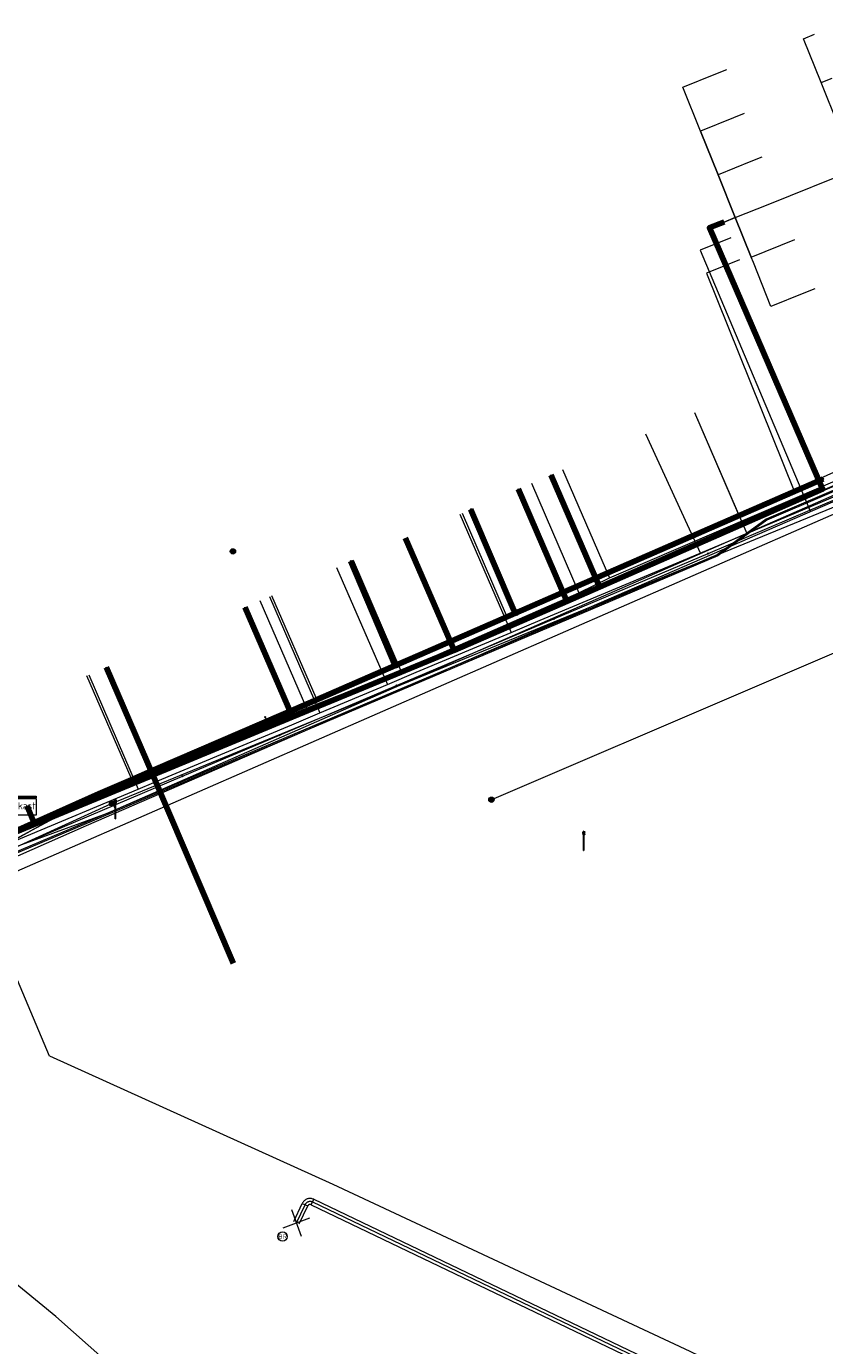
# Model space of a CAD drawing. Extents: x 152558 to 154479, y 462974 to 463683.
# Tile 504 of 638: x 154260 to 154294, y 463255 to 463311. Entities that reach past the tile are written whole.
import ezdxf
from ezdxf.enums import TextEntityAlignment as Align
from ezdxf.lldxf.tags import DXFTag

# ---------------------------------------------------------------- set-up
doc = ezdxf.new("R2010")
doc.units = 0
doc.header["$LTSCALE"] = 0.2
doc.layers.get('0').update_dxf_attribs({"linetype": 'CONTINUOUS'})
for name, color, linetype, lineweight in [('B-RO-KL-DATA_COAXIAAL_17_ZIGGO BV-G', 90, 'KL-DATA-N', 18), ('B-RO-KL-DATA_COAXIAAL_7_ZIGGO BV-G', 90, 'KL-DATA-N', 18), ('B-RO-KL-DATA_EUROFIBER NEDERLAND BV-G', 90, 'KL-DATA-N', 18), ('B-RO-KL-DATA_HULPSTUK_KPN BV-S', 90, 'CONTINUOUS', 25), ('B-RO-KL-DATA_HULPSTUK_REGGEFIBER OPERATOR BV-S', 90, 'CONTINUOUS', 25), ('B-RO-KL-DATA_HULPSTUK_ZIGGO BV-S', 90, 'CONTINUOUS', 25), ('B-RO-KL-DATA_KABELBED_KPN BV-G', 90, 'CONTINUOUS', 100), ('B-RO-KL-DATA_KABELBED_ZIGGO BV-G', 90, 'CONTINUOUS', 100), ('B-RO-KL-DATA_REGGEFIBER OPERATOR BV-G', 90, 'KL-DATA-N', 18), ('B-RO-KL-DATA_STEDIN NETBEHEER BV-G', 90, 'KL-DATA-N', 18), ('B-RO-KL-DATA_T MOBILE NETHERLANDS BV-G', 90, 'KL-DATA-N', 18), ('B-RO-KL-ET_LS_230 V_GEMEENTE AMERSFOORT-G', 190, 'KL-LS-N', 18), ('B-RO-KL-ET_LS_400 V_STEDIN NETBEHEER BV-G', 190, 'KL-LS-N', 18), ('B-RO-KL-ET_LS_GEMEENTE AMERSFOORT-S', 190, 'CONTINUOUS', 25), ('B-RO-KL-ET_LS_HULPSTUK_GEMEENTE AMERSFOORT-S', 190, 'CONTINUOUS', 25), ('B-RO-KL-ET_MS_10 KV_STEDIN NETBEHEER BV-G', 130, 'KL-MS-N', 18), ('B-RO-KL-GAS_LD_PE_32_0.1 BAR_STEDIN NETBEHEER BV-G', 50, 'KL-GAS-LD-N', 18), ('B-RO-KL-GAS_LD_PVC_200_0.1 BAR_STEDIN NETBEHEER BV-G', 50, 'KL-GAS-LD-N', 18), ('B-RO-KL-WARMTENET_HULPSTUK_VAANSTER BV-S', 80, 'CONTINUOUS', 25), ('B-RO-KL-WARMTENET_VAANSTER BV-G', 80, 'KL-WARMTENET-N', 18), ('B-RO-KL-WATER_110_VITENS-G', 170, 'KL-WATER-N', 18), ('B-RO-KL-WATER_25_VITENS-G', 170, 'KL-WATER-N', 18), ('B-RO-KL-WATER_HULPSTUK_VITENS-S', 170, 'CONTINUOUS', 25), ('B-RO-OG-INFO_VITENS-S', 7, 'CONTINUOUS', 25)]:
    doc.layers.add(name, color=color, linetype=linetype, lineweight=lineweight)
doc.styles.add('NLCS-ISO', font='NLCS-ISO.ttf')
tags = doc.linetypes.add('KL-DATA-N', pattern='A,4,-1,[101,NLCS.SHX,S=0.5,R=0,X=0,Y=0],-1,4,-1,["D",Standard,S=1,R=0,X=-0.25,Y=-0.5],-1.5', length=12.5).pattern_tags.tags
tags[18] = DXFTag(74, 10)
tags = doc.linetypes.add('KL-GAS-LD-N', pattern='A,4,-1,[69,NLCS.SHX,S=0.5,R=0,X=0,Y=0],-1,4,-1,["L",Standard,S=1,R=0,X=0.25,Y=-0.5],-2', length=13).pattern_tags.tags
tags[18] = DXFTag(74, 10)
tags = doc.linetypes.add('KL-LS-N', pattern='A,4,-1,[103,NLCS.SHX,S=0.75,R=0,X=0,Y=0],-1,4,-1,["L",Standard,S=1,R=0,X=0,Y=-0.5],-2', length=13).pattern_tags.tags
tags[18] = DXFTag(74, 10)
tags = doc.linetypes.add('KL-MS-N', pattern='A,4,-1,[103,NLCS.SHX,S=0.75,R=0,X=0,Y=0],-1,4,-1,["M",Standard,S=1,R=0,X=0,Y=-0.5],-2', length=13).pattern_tags.tags
tags[18] = DXFTag(74, 10)
tags = doc.linetypes.add('KL-WARMTENET-N', pattern='A,7,-1.5,["WN",Standard,S=1,R=0,X=-0.3,Y=-0.5],-3', length=11.5).pattern_tags.tags
tags[6] = DXFTag(74, 10)
doc.linetypes.add('KL-WATER-N', pattern='A,7,-0.5,[168,NLCS.SHX,S=0.75,R=0,X=0.75,Y=0],-2', length=9.5)

# ---------------------------------------------------------------- blocks, each defined once
blk = doc.blocks.new('SKL-WTB_HULP_KAST-SO')
at = {"color": 0, "linetype": 'ByBlock', "lineweight": 18}
for points in [[(-2, 2), (2, 2), (2, 1.68), (-2, 1.68)], [(-2, 1.52), (2, 1.52), (2, -2), (-2, -2)]]:
    blk.add_lwpolyline(points, close=True, dxfattribs=at)
at = {"color": 0, "linetype": 'ByBlock', "lineweight": 18, "style": 'NLCS-ISO'}
blk.add_text('kast', height=1.5, dxfattribs=at).set_placement((0, 0), align=Align.MIDDLE_CENTER)
at = {"color": 0, "linetype": 'ByBlock', "lineweight": 18, "style": 'NLCS-ISO', "flags": 1}
for tag, p in [('TYPE', (2.5, 0)), ('OMSCHRIJVING', (2.5, -3)), ('LABEL', (2.5, -1.5))]:
    blk.add_attdef(tag, p, '', height=1, dxfattribs=at)
blk = doc.blocks.new('SKL-WTB_HULP_OVERIG-SO')
at = {"color": 0, "linetype": 'ByBlock', "lineweight": 18}
for points in [[(-0.14, 0.14), (0.14, -0.14)], [(0.14, 0.14), (-0.14, -0.14)]]:
    blk.add_lwpolyline(points, dxfattribs=at)
at = {"color": 0, "linetype": 'ByBlock', "lineweight": 18, "style": 'NLCS-ISO', "flags": 1}
for tag, p in [('TYPE', (1.5, 0)), ('OMSCHRIJVING', (1.5, -3)), ('LABEL', (1.5, -1.5))]:
    blk.add_attdef(tag, p, '', height=1, dxfattribs=at)
blk = doc.blocks.new('SKL-WTB_HULP_BRON-SO')
at = {"color": 0, "linetype": 'ByBlock', "lineweight": 18}
blk.add_circle((0, 0), 1, dxfattribs=at)
at = {"color": 0, "linetype": 'ByBlock', "lineweight": -2, "style": 'NLCS-ISO'}
blk.add_text('BR', height=1, dxfattribs=at).set_placement((0, 0), align=Align.MIDDLE_CENTER)
at = {"color": 0, "linetype": 'ByBlock', "lineweight": 18, "style": 'NLCS-ISO', "flags": 1}
for tag, p in [('TYPE', (1.5, 0)), ('OMSCHRIJVING', (1.5, -3)), ('LABEL', (1.5, -1.5))]:
    blk.add_attdef(tag, p, '', height=1, dxfattribs=at)
blk = doc.blocks.new('SKL-WTB_HULP_MOF-SO')
at = {"linetype": 'ByBlock', "lineweight": 18}
h = blk.add_hatch(color=0, dxfattribs=at)
h.dxf.hatch_style = 1
h.paths.add_polyline_path([(-0.5625, 0, 1), (0.5625, 0, 1)])
at = {"color": 0, "linetype": 'ByBlock', "lineweight": 18}
blk.add_circle((0, 0), 0.5625, dxfattribs=at)
at = {"color": 0, "linetype": 'ByBlock', "lineweight": 18, "style": 'NLCS-ISO', "flags": 1}
for tag, p in [('TYPE', (1.5, 0)), ('OMSCHRIJVING', (1.5, -3)), ('LABEL', (1.5, -1.5))]:
    blk.add_attdef(tag, p, '', height=1, dxfattribs=at)
blk = doc.blocks.new('SKL-ET_LS_MAST-SO')
for p, q in [((-0.05, 2.07), (0.05, 2.07)), ((-0.05, -2), (0.05, -2))]:
    blk.add_line(p, q)
for points in [[(-0.18, 1.76), (-0.22, 1.76), (-0.22, 1.84), (-0.18, 1.84), (-0.18, 1.79)], [(-0.18, 1.49), (-0.22, 1.49), (-0.22, 1.57), (-0.18, 1.57), (-0.18, 1.52)], [(-0.18, 1.79), (-0.05, 1.79)], [(-0.18, 1.76), (-0.05, 1.76)], [(-0.18, 1.52), (-0.05, 1.52)], [(-0.18, 1.49), (-0.05, 1.49)], [(-0.05, -2), (-0.05, 2.07)], [(0.05, -2), (0.05, 2.07)], [(0.18, 1.92), (0.05, 1.92)], [(0.18, 1.89), (0.05, 1.89)], [(0.18, 1.66), (0.05, 1.66)], [(0.18, 1.63), (0.05, 1.63)], [(0.18, 1.39), (0.05, 1.39)], [(0.18, 1.36), (0.05, 1.36)], [(0.18, 1.89), (0.22, 1.89), (0.22, 1.97), (0.18, 1.97), (0.18, 1.92)], [(0.18, 1.63), (0.22, 1.63), (0.22, 1.71), (0.18, 1.71), (0.18, 1.66)], [(0.18, 1.36), (0.22, 1.36), (0.22, 1.44), (0.18, 1.44), (0.18, 1.39)]]:
    blk.add_lwpolyline(points)
blk = doc.blocks.new('SOG-INFO_OVERIG-SO')
at = {"color": 0, "linetype": 'ByBlock', "lineweight": 18}
for points in [[(-0.14, 0.14), (0.14, -0.14)], [(0.14, 0.14), (-0.14, -0.14)]]:
    blk.add_lwpolyline(points, dxfattribs=at)
at = {"color": 0, "linetype": 'ByBlock', "lineweight": 18, "style": 'NLCS-ISO', "flags": 1}
for tag, p in [('TYPE', (1.5, 0)), ('OMSCHRIJVING', (1.5, -3)), ('LABEL', (1.5, -1.5))]:
    blk.add_attdef(tag, p, '', height=1, dxfattribs=at)

msp = doc.modelspace()

# ---------------------------------------------------------------- linework, layer by layer
at = {"layer": 'B-RO-KL-DATA_COAXIAAL_17_ZIGGO BV-G', "flags": 128}
msp.add_lwpolyline([(154260.179, 463278.234), (154260.505, 463277.461), (154256.849, 463275.948), (154254.689, 463275.054), (154253.765, 463274.672), (154252.9, 463274.314), (154257.731, 463263.708), (154256.887, 463262.244), (154256.319, 463260.652), (154256.047, 463258.985), (154256.079, 463257.295), (154256.414, 463255.639), (154257.041, 463254.07), (154257.939, 463252.638), (154257.923, 463252.66), (154260.141, 463250), (154255.422, 463245.349), (154256.58, 463243.967), (154256.745, 463243.77), (154255.437, 463242.656)], dxfattribs=at)
at = {"layer": 'B-RO-KL-DATA_COAXIAAL_7_ZIGGO BV-G', "flags": 128}
for points in [[(154260.179, 463278.234), (154260.505, 463277.461), (154265.509, 463279.531), (154271.423, 463281.977), (154278.258, 463284.804), (154280.034, 463285.539), (154283.036, 463286.874), (154284.408, 463287.484), (154291.377, 463290.585), (154293.478, 463291.479), (154293.847, 463291.638), (154291.744, 463296.499), (154289.067, 463302.687), (154289.693, 463302.938), (154290.157, 463303.124), (154291.549, 463303.684), (154295.26, 463305.176), (154294.533, 463306.984), (154293.787, 463308.839), (154293.041, 463310.695), (154293.505, 463310.882)], [(154260.179, 463278.234), (154260.505, 463277.461), (154265.509, 463279.531), (154271.423, 463281.977), (154278.258, 463284.804), (154280.034, 463285.539), (154283.036, 463286.874), (154284.408, 463287.484), (154291.377, 463290.585), (154293.478, 463291.479), (154293.847, 463291.638), (154291.744, 463296.499), (154289.067, 463302.687), (154289.693, 463302.938), (154290.157, 463303.124), (154289.43, 463304.932), (154288.684, 463306.788), (154287.938, 463308.643), (154289.33, 463309.203), (154289.794, 463309.389)], [(154260.179, 463278.234), (154260.505, 463277.461), (154265.509, 463279.531), (154271.423, 463281.977), (154278.258, 463284.804), (154280.034, 463285.539), (154283.036, 463286.874), (154284.408, 463287.484), (154291.377, 463290.585), (154293.478, 463291.479), (154293.847, 463291.638), (154291.744, 463296.499), (154289.067, 463302.687), (154289.693, 463302.938), (154290.157, 463303.124), (154291.549, 463303.684), (154295.26, 463305.176), (154294.533, 463306.984), (154293.787, 463308.839), (154294.251, 463309.026)], [(154221.646, 463307.118), (154217.694, 463303.737), (154220.652, 463300.349), (154226.772, 463293.341), (154230.849, 463288.673), (154233.283, 463285.885), (154238.677, 463279.709), (154241.596, 463276.366), (154241.538, 463276.427), (154242.842, 463275.228), (154244.346, 463274.291), (154245.998, 463273.65), (154247.739, 463273.326), (154249.511, 463273.33), (154250.399, 463273.5), (154251.251, 463273.663), (154252.9, 463274.314), (154253.765, 463274.672), (154254.689, 463275.054), (154256.849, 463275.948), (154260.505, 463277.461), (154260.179, 463278.234)], [(154290.54, 463307.534), (154290.076, 463307.348), (154288.684, 463306.788), (154289.43, 463304.932), (154290.157, 463303.124), (154289.693, 463302.938), (154289.067, 463302.687), (154291.744, 463296.499), (154293.847, 463291.638), (154293.478, 463291.479), (154291.377, 463290.585), (154284.408, 463287.484), (154283.036, 463286.874), (154280.034, 463285.539), (154278.258, 463284.804), (154271.423, 463281.977), (154265.509, 463279.531), (154260.505, 463277.461), (154260.179, 463278.234)], [(154260.179, 463278.234), (154260.505, 463277.461), (154265.509, 463279.531), (154271.423, 463281.977), (154278.258, 463284.804), (154280.034, 463285.539), (154283.036, 463286.874), (154284.408, 463287.484), (154291.377, 463290.585), (154293.478, 463291.479), (154293.847, 463291.638), (154291.744, 463296.499), (154289.067, 463302.687), (154289.693, 463302.938), (154290.157, 463303.124), (154291.549, 463303.684), (154295.26, 463305.176), (154294.533, 463306.984), (154294.997, 463307.17)], [(154291.286, 463305.678), (154290.822, 463305.492), (154289.43, 463304.932), (154290.157, 463303.124), (154289.693, 463302.938), (154289.067, 463302.687), (154291.744, 463296.499), (154293.847, 463291.638), (154293.478, 463291.479), (154291.377, 463290.585), (154284.408, 463287.484), (154283.036, 463286.874), (154280.034, 463285.539), (154278.258, 463284.804), (154271.423, 463281.977), (154265.509, 463279.531), (154260.505, 463277.461), (154260.179, 463278.234)], [(154260.179, 463278.234), (154260.505, 463277.461), (154265.509, 463279.531), (154271.423, 463281.977), (154278.258, 463284.804), (154280.034, 463285.539), (154283.036, 463286.874), (154284.408, 463287.484), (154291.377, 463290.585), (154293.478, 463291.479), (154293.847, 463291.638), (154291.744, 463296.499), (154289.067, 463302.687), (154289.693, 463302.938), (154290.157, 463303.124), (154291.549, 463303.684), (154295.26, 463305.176), (154295.279, 463305.128), (154296.025, 463303.272), (154296.771, 463301.417), (154297.235, 463301.604)], [(154260.179, 463278.234), (154260.505, 463277.461), (154265.509, 463279.531), (154271.423, 463281.977), (154278.258, 463284.804), (154280.034, 463285.539), (154283.036, 463286.874), (154284.408, 463287.484), (154291.377, 463290.585), (154293.478, 463291.479), (154293.847, 463291.638), (154291.744, 463296.499), (154289.067, 463302.687), (154289.693, 463302.938), (154290.157, 463303.124), (154291.549, 463303.684), (154295.26, 463305.176), (154295.279, 463305.128), (154296.025, 463303.272), (154296.489, 463303.459)], [(154260.179, 463278.234), (154260.505, 463277.461), (154256.849, 463275.948), (154254.689, 463275.054), (154253.765, 463274.672), (154252.9, 463274.314), (154251.251, 463273.663), (154250.399, 463273.5), (154249.511, 463273.33), (154247.739, 463273.326), (154245.998, 463273.65), (154244.346, 463274.291), (154242.842, 463275.228), (154241.538, 463276.427), (154241.596, 463276.366), (154238.677, 463279.709), (154233.283, 463285.885), (154230.849, 463288.673), (154226.772, 463293.341), (154220.652, 463300.349), (154224.601, 463303.728)], [(154293.524, 463300.112), (154293.06, 463299.925), (154291.668, 463299.365), (154290.922, 463301.221), (154290.829, 463301.453), (154290.157, 463303.124), (154289.693, 463302.938), (154289.067, 463302.687), (154291.744, 463296.499), (154293.847, 463291.638), (154293.478, 463291.479), (154291.377, 463290.585), (154284.408, 463287.484), (154283.036, 463286.874), (154280.034, 463285.539), (154278.258, 463284.804), (154271.423, 463281.977), (154265.509, 463279.531), (154260.505, 463277.461), (154260.179, 463278.234)], [(154260.179, 463278.234), (154260.505, 463277.461), (154265.509, 463279.531), (154271.423, 463281.977), (154278.258, 463284.804), (154280.034, 463285.539), (154283.036, 463286.874), (154284.408, 463287.484), (154291.377, 463290.585), (154293.478, 463291.479), (154293.847, 463291.638), (154291.744, 463296.499), (154289.067, 463302.687), (154289.693, 463302.938), (154290.157, 463303.124), (154290.829, 463301.453), (154292.685, 463302.199)], [(154260.179, 463278.234), (154260.505, 463277.461), (154256.849, 463275.948), (154254.689, 463275.054), (154253.765, 463274.672), (154252.9, 463274.314), (154251.251, 463273.663), (154250.399, 463273.5), (154249.511, 463273.33), (154247.739, 463273.326), (154245.998, 463273.65), (154244.346, 463274.291), (154242.842, 463275.228), (154241.538, 463276.427), (154241.596, 463276.366), (154238.677, 463279.709), (154233.283, 463285.885), (154230.849, 463288.673), (154226.772, 463293.341), (154230.714, 463296.714)], [(154260.179, 463278.234), (154260.505, 463277.461), (154256.849, 463275.948), (154254.689, 463275.054), (154253.765, 463274.672), (154252.9, 463274.314), (154251.251, 463273.663), (154250.399, 463273.5), (154249.511, 463273.33), (154247.739, 463273.326), (154245.998, 463273.65), (154244.346, 463274.291), (154242.842, 463275.228), (154241.538, 463276.427), (154241.596, 463276.366), (154238.677, 463279.709), (154233.283, 463285.885), (154230.849, 463288.673), (154234.783, 463292.039)], [(154260.179, 463278.234), (154260.505, 463277.461), (154265.509, 463279.531), (154271.423, 463281.977), (154278.258, 463284.804), (154280.034, 463285.539), (154283.036, 463286.874), (154284.408, 463287.484), (154284.356, 463287.6), (154282.346, 463292.245)], [(154260.179, 463278.234), (154260.505, 463277.461), (154265.509, 463279.531), (154271.423, 463281.977), (154278.258, 463284.804), (154280.034, 463285.539), (154283.036, 463286.874), (154282.974, 463287.013), (154280.97, 463291.644)], [(154260.179, 463278.234), (154260.505, 463277.461), (154256.849, 463275.948), (154254.689, 463275.054), (154253.765, 463274.672), (154252.9, 463274.314), (154251.251, 463273.663), (154250.399, 463273.5), (154249.511, 463273.33), (154247.739, 463273.326), (154245.998, 463273.65), (154244.346, 463274.291), (154242.842, 463275.228), (154241.538, 463276.427), (154241.596, 463276.366), (154238.677, 463279.709), (154233.283, 463285.885), (154237.218, 463289.252)], [(154276.195, 463289.578), (154278.186, 463284.977), (154278.258, 463284.804), (154271.423, 463281.977), (154265.509, 463279.531), (154260.505, 463277.461), (154260.179, 463278.234)], [(154260.179, 463278.234), (154260.505, 463277.461), (154265.509, 463279.531), (154271.423, 463281.977), (154271.392, 463282.053), (154269.407, 463286.641)], [(154260.179, 463278.234), (154260.505, 463277.461), (154265.509, 463279.531), (154263.53, 463284.103)], [(154242.606, 463283.07), (154238.677, 463279.709), (154241.596, 463276.366), (154241.538, 463276.427), (154242.842, 463275.228), (154244.346, 463274.291), (154245.998, 463273.65), (154247.739, 463273.326), (154249.511, 463273.33), (154250.399, 463273.5), (154251.251, 463273.663), (154252.9, 463274.314), (154253.765, 463274.672), (154254.689, 463275.054), (154256.849, 463275.948), (154260.505, 463277.461), (154260.179, 463278.234)], [(154260.179, 463278.234), (154260.505, 463277.461), (154265.509, 463279.531), (154268.916, 463271.568)], [(154260.179, 463278.234), (154260.505, 463277.461), (154265.509, 463279.531), (154268.916, 463271.568)], [(154260.179, 463278.234), (154260.505, 463277.461), (154256.849, 463275.948), (154254.689, 463275.054), (154253.765, 463274.672), (154252.9, 463274.314), (154251.251, 463273.663), (154250.399, 463273.5), (154250.992, 463276.402)], [(154260.179, 463278.234), (154260.505, 463277.461), (154256.849, 463275.948), (154256.56, 463276.648)]]:
    msp.add_lwpolyline(points, dxfattribs=at)
at = {"layer": 'B-RO-KL-DATA_EUROFIBER NEDERLAND BV-G', "flags": 128}
msp.add_lwpolyline([(154256.5, 463274.3), (154256.8, 463275.4), (154258.4, 463276.1), (154262.2, 463278.2), (154278.3, 463284.9), (154306.7, 463297.1), (154330.5, 463306.7), (154333.4, 463304.3), (154337.9, 463299.7), (154338.9, 463298.8), (154341.6, 463297.8), (154344.4, 463297.1), (154346.8, 463297), (154349.2, 463297.2), (154351.6, 463297.9), (154354.8, 463299.1), (154356, 463299.4), (154357.5, 463298.9), (154358.5, 463298.9), (154361.202, 463299.984)], dxfattribs=at)
msp.add_lwpolyline([(154256.5, 463274.3), (154256.8, 463275.4), (154258.4, 463276.1), (154262.2, 463278.2), (154278.3, 463284.9), (154306.7, 463297.1), (154330.5, 463306.7), (154333.4, 463304.3), (154337.9, 463299.7), (154338.9, 463298.8), (154341.6, 463297.8), (154344.4, 463297.1), (154346.8, 463297), (154349.2, 463297.2), (154351.6, 463297.9), (154354.8, 463299.1), (154356, 463299.4), (154357.5, 463298.9), (154358.5, 463298.9), (154361.202, 463299.984)], dxfattribs=at)
at = {"layer": 'B-RO-KL-DATA_KABELBED_KPN BV-G', "flags": 128}
for points in [[(154263.188, 463278.677), (154275.772, 463284.168), (154280.847, 463286.382), (154293.881, 463292.069)], [(154280.847, 463286.382), (154278.968, 463290.778)], [(154275.772, 463284.168), (154273.886, 463288.579)], [(154261.707, 463278.03), (154262.321, 463278.299), (154263.188, 463278.677)], [(154254.535, 463274.882), (154261.707, 463278.03)]]:
    msp.add_lwpolyline(points, dxfattribs=at)
at = {"layer": 'B-RO-KL-DATA_KABELBED_ZIGGO BV-G', "flags": 128}
for points in [[(154289.693, 463302.938), (154289.067, 463302.687), (154293.847, 463291.638), (154284.408, 463287.484)], [(154282.346, 463292.245), (154284.408, 463287.484)], [(154280.97, 463291.644), (154283.036, 463286.874)], [(154276.195, 463289.578), (154278.258, 463284.804)], [(154284.408, 463287.484), (154283.036, 463286.874)], [(154269.407, 463286.641), (154271.423, 463281.977)], [(154283.036, 463286.874), (154278.258, 463284.804)], [(154278.258, 463284.804), (154271.423, 463281.977)], [(154263.53, 463284.103), (154265.509, 463279.531)], [(154271.423, 463281.977), (154265.509, 463279.531)], [(154260.505, 463277.461), (154265.509, 463279.531)], [(154265.509, 463279.531), (154268.916, 463271.568)], [(154260.179, 463278.234), (154260.505, 463277.461)], [(154256.849, 463275.948), (154260.505, 463277.461)]]:
    msp.add_lwpolyline(points, dxfattribs=at)
at = {"layer": 'B-RO-KL-DATA_REGGEFIBER OPERATOR BV-G', "flags": 128}
for points in [[(153131, 463431.7), (153133.1, 463432.5), (153135.4, 463432.2), (153155.7, 463428.9), (153175.9, 463425.6), (153177.3, 463424.9), (153178, 463423.9), (153178.2, 463422.1), (153177.7, 463418.5), (153178.3, 463418.4), (153182.7, 463417.7), (153183.3, 463417.5), (153183.5, 463419), (153184.2, 463421.4), (153185.5, 463422.5), (153187.6, 463422.9), (153190, 463422.5), (153204.7, 463419.9), (153226.2, 463416), (153236.1, 463414.2), (153237.6, 463412.5), (153238.2, 463410.6), (153238.2, 463409.9), (153238.1, 463408.2), (153238.2, 463407.9), (153243.5, 463407), (153243.9, 463406.9), (153244.2, 463408.4), (153245.3, 463410.7), (153248.2, 463412.3), (153249.7, 463412.2), (153268.1, 463409), (153292.7, 463404.7), (153294.7, 463403.4), (153296.2, 463403.2), (153296.4, 463403.1), (153297.5, 463402.9), (153298.4, 463402.6), (153299.2, 463402.5), (153304.9, 463401.2), (153305.2, 463401.2), (153307.1, 463400.8), (153310.9, 463400.6), (153333.1, 463396.6), (153341.8, 463395.1), (153343.9, 463394.2), (153346.4, 463391.9), (153346.5, 463391.6), (153354.7, 463390.6), (153357.3, 463390.9), (153359.8, 463391.2), (153362.3, 463391.5), (153367.5, 463390.5), (153368.5, 463390.7), (153370.7, 463404.7), (153371.2, 463408.1), (153372.4, 463415.4), (153372.9, 463418.7), (153373.1, 463419.6), (153374.2, 463420), (153375.2, 463420.4), (153397.3, 463416.9), (153413.7, 463413.9), (153413.8, 463413.2), (153413.4, 463410.6), (153413.5, 463409.8), (153415.2, 463409.4), (153420.9, 463408.3), (153424.9, 463407.4), (153425.2, 463408), (153426.4, 463412), (153427.3, 463412.7), (153427.9, 463413.5), (153428.6, 463418.2), (153428.6, 463418.5), (153437.4, 463416.7), (153440.9, 463415.8), (153454.5, 463412.9), (153457.3, 463412.3), (153462.1, 463411.4), (153464.6, 463411), (153465.5, 463411.3), (153467, 463411.5), (153467.5, 463411.4), (153474.1, 463405.3), (153477.2, 463402), (153482.8, 463396.5), (153483.4, 463396.1), (153484.5, 463395.7), (153485.1, 463395.1), (153485.4, 463394.6), (153489.3, 463383.7), (153490.1, 463382.6), (153492.1, 463377.5), (153495, 463368.8), (153496.7, 463364.6), (153498.3, 463360.6), (153498.9, 463358.9), (153501, 463356.3), (153505.1, 463353.7), (153510.5, 463352.7), (153530.4, 463349.1), (153532.5, 463348.3), (153547.9, 463345.7), (153551.9, 463346.5), (153555.7, 463348.2), (153557.3, 463348.2), (153558.5, 463347.8), (153561.7, 463345), (153561.8, 463344.9), (153568.5, 463352.7), (153576.9, 463362.5), (153578.8, 463365), (153584.8, 463371.9), (153585.8, 463373.1), (153593.1, 463375.7), (153602.2, 463379), (153603.8, 463379.4), (153605.2, 463379.4), (153609.1, 463378.7), (153626, 463375.8), (153642.2, 463372.7), (153655.9, 463370.3), (153658, 463369.7), (153659.2, 463368.7), (153659.9, 463368.7), (153667.9, 463367.3), (153669, 463367.1), (153668.8, 463368.3), (153670, 463374.4), (153671.1, 463375.4), (153672.1, 463376.5), (153672.7, 463379.1), (153676.2, 463398.8), (153678.8, 463402.6), (153679.5, 463403.8), (153680.4, 463405.6), (153682.6, 463410.3), (153684.2, 463415.8), (153686.1, 463425.6), (153687.2, 463431.7), (153688.2, 463439.2), (153691.7, 463458.3), (153692.5, 463459.2), (153694.5, 463469.3), (153695, 463472.5), (153695.6, 463473), (153696.8, 463473.3), (153714.4, 463468.6), (153734.1, 463463.4), (153764.6, 463455.2), (153795.3, 463447.1), (153824.6, 463439.2), (153850.3, 463432.5), (153853.5, 463431.6), (153854.6, 463431.1), (153855.6, 463430.2), (153856.9, 463429.6), (153858.6, 463429.2), (153862.3, 463428.3), (153862.8, 463428.3), (153863.4, 463428.4), (153864.6, 463428.2), (153865.4, 463427.8), (153867.6, 463427.3), (153869.5, 463426.7), (153870.3, 463426.8), (153872.6, 463426.9), (153881.5, 463424.5), (153892.7, 463421.2), (153908.9, 463416.3), (153914.4, 463414.6), (153916.7, 463413.8), (153917.9, 463413.7), (153924.7, 463411.6), (153925.7, 463411.2), (153926.3, 463411), (153927, 463410.3), (153937.8, 463407.2), (153962.3, 463400.1), (153977.3, 463395.5), (153980.3, 463394.8), (153982.6, 463394.8), (153989.8, 463392.6), (153994, 463391.5), (154002.9, 463388.7), (154017.2, 463384.4), (154041, 463377.3), (154061, 463371.2), (154063.8, 463370.2), (154064.9, 463369.4), (154077.4, 463364.9), (154078.3, 463363.6), (154083.9, 463361.2), (154085.3, 463360), (154131.3, 463340.4), (154133.3, 463339.8), (154135, 463340.5), (154137.2, 463340.5), (154195.5, 463339), (154196.5, 463338.8), (154202.6, 463324.3), (154205.1, 463318.8), (154207.8, 463315.1), (154212, 463310.1), (154214, 463307.9), (154215.9, 463305.7), (154217.9, 463303.5), (154219.9, 463301.3), (154238, 463280.1), (154240.1, 463278.2), (154243.9, 463273.8), (154244.6, 463273), (154246.2, 463273.4), (154246.4, 463273.4), (154248.2, 463272.9), (154250.1, 463272.8), (154252.7, 463273.5), (154258.4, 463276.1), (154262.2, 463278.2), (154278.3, 463284.9), (154306.7, 463297.1), (154330.5, 463306.7), (154333.4, 463304.3), (154337.9, 463299.7), (154338.9, 463298.8), (154341.6, 463297.8), (154344.4, 463297.1), (154346.8, 463297), (154349.2, 463297.2), (154351.6, 463297.9), (154354.8, 463299.1), (154356, 463299.4), (154357.5, 463298.9), (154358.1, 463298.7), (154361.192, 463299.949)], [(154244.599, 463273.031), (154246.189, 463273.401), (154246.359, 463273.434), (154248.192, 463272.889), (154250.065, 463272.815), (154252.721, 463273.485), (154258.412, 463276.138), (154262.227, 463278.194), (154278.331, 463284.903), (154306.721, 463297.071), (154330.487, 463306.732), (154333.354, 463304.278), (154337.906, 463299.739), (154338.854, 463298.768), (154341.576, 463297.794), (154344.423, 463297.139), (154346.808, 463296.989), (154349.181, 463297.244), (154351.618, 463297.906), (154354.78, 463299.069), (154356.021, 463299.393), (154357.518, 463298.891), (154358.081, 463298.688), (154361.192, 463299.949)], [(154284.832, 463287.877), (154296.916, 463293.064)], [(154282.85, 463292.457), (154284.832, 463287.877)], [(154281.529, 463291.886), (154283.538, 463287.241)], [(154273.987, 463288.623), (154276.009, 463283.95)], [(154283.538, 463287.241), (154284.832, 463287.877)], [(154276.009, 463283.95), (154283.538, 463287.241)], [(154270.042, 463286.915), (154272.009, 463282.37)], [(154263.529, 463284.097), (154265.45, 463279.656)], [(154272.009, 463282.37), (154276.009, 463283.95)], [(154270.259, 463281.98), (154270.377, 463281.695), (154265.45, 463279.656), (154261.769, 463277.986), (154258.552, 463276.54), (154255.575, 463275.202), (154254.186, 463274.578), (154250.582, 463273.245), (154247.998, 463272.922), (154246.535, 463273.125), (154246.143, 463272.275), (154245.069, 463271.075), (154240.096, 463266.77), (154239.309, 463266.051), (154237.519, 463264.418), (154238.083, 463263.804), (154240.863, 463260.285), (154247.203, 463252.446), (154251.117, 463247.66), (154253.437, 463245.444), (154256.055, 463242.323), (154262.177, 463235.067), (154264.7, 463231.812), (154270.615, 463224.492), (154271.487, 463223.729), (154274.37, 463220.367), (154276.645, 463217.464), (154276.595, 463217.282), (154277.779, 463215.646), (154282.304, 463211.067), (154282.996, 463210.286), (154289.107, 463203.391), (154289.983, 463202.227), (154293.428, 463198.113), (154296.69, 463194.483), (154300.357, 463189.855), (154305.54, 463183.689), (154307.739, 463180.917), (154307.896, 463180.72), (154313.53, 463173.874), (154313.622, 463173.741), (154316.339, 463170.504), (154320.527, 463165.57), (154322.36, 463163.464), (154324.992, 463160.503), (154326.193, 463158.752), (154329.289, 463154.993), (154331.805, 463152.468), (154333.712, 463149.321), (154334.283, 463148.44), (154334.541, 463147.292), (154334.812, 463147.033), (154329.172, 463139.667), (154323.933, 463133.834), (154323.157, 463133.017), (154321.935, 463131.325), (154317.325, 463123.722), (154314.87, 463119.347), (154310.957, 463111.007), (154310.97, 463111.017), (154309.104, 463106.328), (154306.069, 463098.881), (154304.322, 463094.507), (154301.175, 463084.112), (154300.363, 463081.57), (154299.19, 463076.336), (154297.502, 463066.468), (154295.862, 463060.47), (154295.325, 463056.67), (154294.354, 463050.162), (154294.347, 463048.617), (154292.094, 463027.261), (154292.751, 463021.483), (154292.716, 463020.645), (154293.381, 463017.418), (154294.812, 463010.982), (154294.759, 463003.827), (154295.336, 463003.563), (154303.867, 463000.732), (154307.831, 463001.078), (154316.275, 463004.819), (154316.846, 463004.763), (154326.456, 462982.209)], [(154265.45, 463279.656), (154272.009, 463282.37)], [(154261.769, 463277.986), (154265.45, 463279.656)], [(154237.519, 463264.418), (154240.096, 463266.77), (154245.07, 463271.075), (154246.143, 463272.275), (154246.534, 463273.125), (154247.998, 463272.922), (154250.582, 463273.245), (154254.186, 463274.578), (154258.552, 463276.54), (154261.769, 463277.986)], [(154258.552, 463276.54), (154261.769, 463277.986)]]:
    msp.add_lwpolyline(points, dxfattribs=at)
at = {"layer": 'B-RO-KL-DATA_STEDIN NETBEHEER BV-G', "flags": 128}
for points in [[(154324.094, 463304.094), (154321.252, 463303.108), (154291.47, 463290.369), (154289.397, 463288.853), (154250.481, 463272.359), (154245.105, 463272.772), (154241.505, 463275.298), (154240.542, 463276.27), (154208.083, 463314.583), (154205.317, 463318.226), (154202.659, 463323.405), (154197.017, 463338.793), (154195.041, 463346.643), (154190.606, 463355.495), (154189.632, 463358.421), (154189.288, 463358.682), (154179.918, 463355.485), (154177.95, 463355.32), (154174.864, 463354.791), (154173.42, 463353.66), (154166.941, 463352.898), (154158.967, 463353.012), (154158.061, 463352.733)], [(154325.466, 463304.438), (154324.109, 463304.046), (154321.265, 463303.059), (154291.495, 463290.325), (154289.422, 463288.809), (154250.489, 463272.308), (154245.088, 463272.723), (154242.874, 463274.277)]]:
    msp.add_lwpolyline(points, dxfattribs=at)
at = {"layer": 'B-RO-KL-DATA_T MOBILE NETHERLANDS BV-G', "flags": 128}
msp.add_lwpolyline([(154252, 463272), (154252.3, 463272.6), (154254.1, 463273.6), (154262.7, 463277.4), (154329.8, 463306.5), (154336.7, 463292), (154337.9, 463290.9), (154339.4, 463290.9), (154355, 463297.2), (154361.123, 463299.702)], dxfattribs=at)
at = {"layer": 'B-RO-KL-ET_LS_230 V_GEMEENTE AMERSFOORT-G', "flags": 128}
for points in [[(154312.644, 463292.529), (154279.839, 463278.483)], [(154275.055, 463240.795), (154269.671, 463247.55), (154264.888, 463253.534), (154261.405, 463256.617), (154259.284, 463258.348), (154255.241, 463263.347), (154250.677, 463269.722), (154250.357, 463270.242), (154250.237, 463270.662), (154250.177, 463270.928), (154249.836, 463271.223), (154249.656, 463271.378), (154248.716, 463271.478), (154263.727, 463278.308), (154294.79, 463291.073)], [(154263.807, 463278.328), (154263.927, 463278.088), (154263.927, 463278.088), (154263.927, 463278.088)]]:
    msp.add_lwpolyline(points, dxfattribs=at)
at = {"layer": 'B-RO-KL-ET_LS_400 V_STEDIN NETBEHEER BV-G', "flags": 128}
for points in [[(154290.338, 463301.334), (154288.946, 463300.774), (154292.639, 463291.594)], [(154222.299, 463298.765), (154225.413, 463295.166), (154226.371, 463294.059), (154229.083, 463290.921), (154232.333, 463287.135), (154233.648, 463285.603), (154234.56, 463284.54), (154236.501, 463282.28), (154239.877, 463278.267), (154241.109, 463276.771), (154242.063, 463275.702), (154242.8, 463274.876), (154243.562, 463274.112), (154244.522, 463273.326), (154245.055, 463273.11), (154245.482, 463272.981), (154246.411, 463272.788), (154247.235, 463272.742), (154248.311, 463272.814), (154249.586, 463272.947), (154250.735, 463273.302), (154251.105, 463273.417), (154251.556, 463273.619), (154251.869, 463273.759), (154252.554, 463274.066), (154252.782, 463274.168), (154257.265, 463276.176), (154259.13, 463277.011), (154263.198, 463278.833), (154264.574, 463279.428), (154265.643, 463279.891), (154270.948, 463282.186), (154272.403, 463282.815), (154275.157, 463284.007), (154276.731, 463284.688), (154280.466, 463286.305), (154282.036, 463286.984), (154287.818, 463289.486), (154290.299, 463290.559), (154291.081, 463290.898), (154292.639, 463291.594), (154294.611, 463292.477), (154295.835, 463293.025), (154305.819, 463297.493), (154307.332, 463298.131), (154307.927, 463298.381), (154309.28, 463297.655)], [(154226.361, 463293.994), (154228.788, 463291.188), (154236.584, 463282.107), (154239.839, 463278.235), (154241.071, 463276.738), (154242.764, 463274.842), (154243.528, 463274.075), (154244.496, 463273.283), (154245.038, 463273.063), (154245.47, 463272.932), (154246.404, 463272.738), (154247.235, 463272.692), (154248.024, 463272.738), (154248.849, 463272.811), (154249.596, 463272.898), (154251.123, 463273.37), (154263.595, 463277.915), (154302.186, 463294.814)], [(154288.432, 463294.873), (154290.299, 463290.559)], [(154286.361, 463293.977), (154288.686, 463288.902)], [(154278.6, 463290.619), (154280.466, 463286.305)], [(154273.289, 463288.321), (154275.157, 463284.007)], [(154270.536, 463287.129), (154272.403, 463282.815)], [(154262.708, 463283.742), (154264.574, 463279.428)]]:
    msp.add_lwpolyline(points, dxfattribs=at)
at = {"layer": 'B-RO-KL-ET_MS_10 KV_STEDIN NETBEHEER BV-G', "flags": 128}
msp.add_lwpolyline([(154247.68, 463254.021), (154246.723, 463255.228), (154238.749, 463264.172), (154238.396, 463265.053), (154238.486, 463265.427), (154244.61, 463271.389), (154245.864, 463271.974), (154246.98, 463272.183), (154250.4, 463271.647), (154251.553, 463271.665), (154254.358, 463273.115), (154303.411, 463294.546), (154318.088, 463300.679), (154324.903, 463303.452), (154325.605, 463303.378), (154325.951, 463303.549)], dxfattribs=at)
at = {"layer": 'B-RO-KL-GAS_LD_PE_32_0.1 BAR_STEDIN NETBEHEER BV-G', "flags": 128}
for points in [[(154288.432, 463294.873), (154290.644, 463289.761)], [(154278.508, 463290.579), (154280.676, 463285.569)], [(154273.289, 463288.321), (154275.434, 463283.365)], [(154270.444, 463287.089), (154272.576, 463282.164)], [(154262.799, 463283.781), (154264.897, 463278.935)]]:
    msp.add_lwpolyline(points, dxfattribs=at)
at = {"layer": 'B-RO-KL-GAS_LD_PVC_200_0.1 BAR_STEDIN NETBEHEER BV-G', "flags": 128}
msp.add_lwpolyline([(154256.623, 463275.457), (154259.172, 463276.528), (154259.303, 463276.583), (154259.916, 463276.841), (154264.897, 463278.935), (154265.556, 463279.212), (154271.389, 463281.665), (154272.576, 463282.164), (154275.434, 463283.365), (154276.658, 463283.88), (154280.676, 463285.569), (154281.895, 463286.082), (154288.131, 463288.704), (154290.644, 463289.761), (154294.486, 463291.376), (154296.119, 463292.052), (154328.201, 463305.342)], dxfattribs=at)
at = {"layer": 'B-RO-KL-WARMTENET_VAANSTER BV-G', "flags": 128}
for points in [[(154271.473, 463260.645), (154271.836, 463261.403)], [(154271.585, 463260.583), (154271.952, 463261.35)], [(154271.708, 463260.546), (154272.069, 463261.298)], [(154272.318, 463261.578), (154272.289, 463261.591), (154272.259, 463261.601), (154272.228, 463261.608), (154272.196, 463261.612), (154272.165, 463261.614), (154272.133, 463261.612), (154272.101, 463261.608), (154272.07, 463261.601), (154272.04, 463261.592), (154272.011, 463261.58), (154271.983, 463261.565), (154271.956, 463261.548), (154271.931, 463261.528), (154271.908, 463261.507), (154271.886, 463261.483), (154271.867, 463261.458), (154271.851, 463261.431), (154271.836, 463261.403)], [(154271.836, 463261.403), (154272.069, 463261.298)], [(154272.263, 463261.463), (154272.244, 463261.471), (154272.225, 463261.478), (154272.205, 463261.482), (154272.184, 463261.485), (154272.164, 463261.486), (154272.144, 463261.485), (154272.123, 463261.483), (154272.103, 463261.478), (154272.084, 463261.472), (154272.065, 463261.464), (154272.047, 463261.455), (154272.03, 463261.444), (154272.014, 463261.431), (154271.999, 463261.417), (154271.985, 463261.402), (154271.973, 463261.386), (154271.962, 463261.368), (154271.953, 463261.35)], [(154272.208, 463261.349), (154272.199, 463261.352), (154272.191, 463261.355), (154272.182, 463261.357), (154272.173, 463261.358), (154272.163, 463261.359), (154272.154, 463261.358), (154272.145, 463261.357), (154272.136, 463261.355), (154272.128, 463261.353), (154272.119, 463261.349), (154272.111, 463261.345), (154272.103, 463261.34), (154272.096, 463261.334), (154272.089, 463261.328), (154272.083, 463261.321), (154272.078, 463261.314), (154272.073, 463261.306), (154272.069, 463261.298)], [(154272.208, 463261.348), (154272.318, 463261.578)], [(154272.208, 463261.349), (154351.989, 463223.111)], [(154272.263, 463261.465), (154352.046, 463223.225)], [(154272.318, 463261.578), (154352.104, 463223.339)], [(154271.021, 463260.377), (154272.148, 463260.789)], [(154271.385, 463261.149), (154271.784, 463260.017)]]:
    msp.add_lwpolyline(points, dxfattribs=at)
at = {"layer": 'B-RO-KL-WATER_110_VITENS-G', "flags": 128}
for points in [[(154257.723, 463275.654), (154266.761, 463279.485), (154270.871, 463281.227), (154275.828, 463283.328), (154282.481, 463286.148), (154289.004, 463288.913), (154293.317, 463290.741), (154297.223, 463292.397), (154303.149, 463294.909)], [(154336.54, 463231.984), (154326.787, 463236.553), (154301.166, 463248.871), (154288.253, 463255.131), (154273.147, 463262.202), (154261.151, 463267.64), (154261.145, 463267.643), (154257.921, 463275.237)]]:
    msp.add_lwpolyline(points, dxfattribs=at)
at = {"layer": 'B-RO-KL-WATER_25_VITENS-G', "flags": 128}
msp.add_lwpolyline([(154289.966, 463302.261), (154288.674, 463301.742), (154293.317, 463290.741)], dxfattribs=at)

# ---------------------------------------------------------------- block references
at = {"layer": 'B-RO-KL-DATA_HULPSTUK_KPN BV-S', "xscale": 0.2, "yscale": 0.2, "zscale": 0.2}
for name, p in [('SKL-WTB_HULP_OVERIG-SO', (154293.881, 463292.069)), ('SKL-WTB_HULP_OVERIG-SO', (154278.968, 463290.778)), ('SKL-WTB_HULP_MOF-SO', (154268.9, 463289)), ('SKL-WTB_HULP_OVERIG-SO', (154273.886, 463288.579)), ('SKL-WTB_HULP_MOF-SO', (154280.847, 463286.382)), ('SKL-WTB_HULP_OVERIG-SO', (154280.847, 463286.382)), ('SKL-WTB_HULP_MOF-SO', (154275.772, 463284.168)), ('SKL-WTB_HULP_OVERIG-SO', (154275.772, 463284.168)), ('SKL-WTB_HULP_OVERIG-SO', (154263.188, 463278.677)), ('SKL-WTB_HULP_OVERIG-SO', (154263.188, 463278.677)), ('SKL-WTB_HULP_OVERIG-SO', (154261.707, 463278.03)), ('SKL-WTB_HULP_OVERIG-SO', (154261.707, 463278.03))]:
    msp.add_blockref(name, p, dxfattribs=at)
at = {"layer": 'B-RO-KL-DATA_HULPSTUK_REGGEFIBER OPERATOR BV-S', "xscale": 0.2, "yscale": 0.2, "zscale": 0.2}
for p in [(154270.259, 463281.98), (154261.769, 463277.986)]:
    msp.add_blockref('SKL-WTB_HULP_OVERIG-SO', p, dxfattribs=at)
at = {"layer": 'B-RO-KL-DATA_HULPSTUK_ZIGGO BV-S', "xscale": 0.2, "yscale": 0.2, "zscale": 0.2}
msp.add_blockref('SKL-WTB_HULP_KAST-SO', (154260.179, 463278.234), dxfattribs=at)
at = {"layer": 'B-RO-KL-ET_LS_GEMEENTE AMERSFOORT-S', "xscale": 0.2, "yscale": 0.2, "zscale": 0.2}
for p in [(154263.921, 463278.085), (154283.744, 463276.742)]:
    msp.add_blockref('SKL-ET_LS_MAST-SO', p, dxfattribs=at)
at = {"layer": 'B-RO-KL-ET_LS_HULPSTUK_GEMEENTE AMERSFOORT-S', "xscale": 0.2, "yscale": 0.2, "zscale": 0.2}
for p in [(154279.839, 463278.488), (154263.787, 463278.328)]:
    msp.add_blockref('SKL-WTB_HULP_MOF-SO', p, dxfattribs=at)
at = {"layer": 'B-RO-KL-WARMTENET_HULPSTUK_VAANSTER BV-S', "xscale": 0.2, "yscale": 0.2, "zscale": 0.2}
msp.add_blockref('SKL-WTB_HULP_BRON-SO', (154271, 463260), dxfattribs=at)
at = {"layer": 'B-RO-KL-WATER_HULPSTUK_VITENS-S', "xscale": 0.2, "yscale": 0.2, "zscale": 0.2}
for p in [(154293.317, 463290.741), (154289.004, 463288.913), (154282.481, 463286.148), (154275.828, 463283.328), (154270.871, 463281.227), (154266.761, 463279.485)]:
    msp.add_blockref('SKL-WTB_HULP_OVERIG-SO', p, dxfattribs=at)
at = {"layer": 'B-RO-OG-INFO_VITENS-S', "xscale": 0.2, "yscale": 0.2, "zscale": 0.2}
msp.add_blockref('SOG-INFO_OVERIG-SO', (154293.317, 463290.741), dxfattribs=at)

doc.saveas('drawing.dxf')
